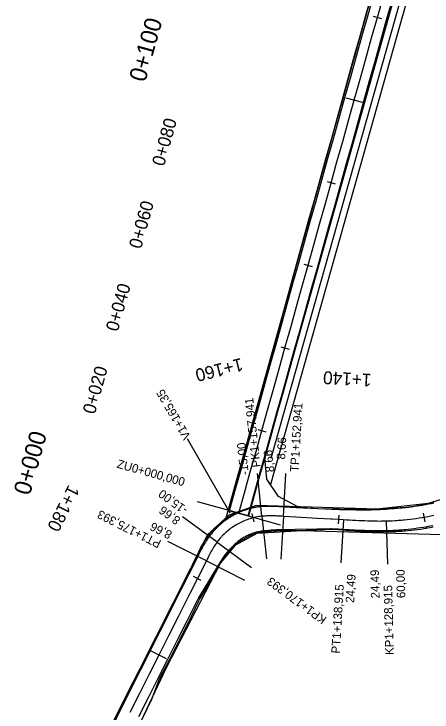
# Model space of a CAD drawing. Extents: x -636600 to -628587, y -1090963 to -1085869.
# Drawn here: x -636477.2 to -636379.7, y -1089355.2 to -1089192.5 of the extents above; entities that cross this region are included whole.
import ezdxf

# ---------------------------------------------------------------- set-up
doc = ezdxf.new("R2010")
doc.units = 0
for name, color, linetype in [('01_PARCELY_NÁVRH_PC', 7, 'Continuous'), ('06_ÚSES_IP_NAVRH', 7, 'Continuous'), ('HEKTOMETRY100', 7, 'Continuous'), ('HEKTOMETRY20', 7, 'Continuous'), ('HL_BODY', 7, 'Continuous'), ('POLOMERY', 7, 'Continuous'), ('situace_osa', 7, 'Continuous'), ('situace_těleso', 7, 'Continuous'), ('situace_vozovka', 7, 'Continuous'), ('VRCHOLY', 7, 'Continuous')]:
    doc.layers.add(name, color=color, linetype=linetype)

msp = doc.modelspace()

# ---------------------------------------------------------------- linework, layer by layer
at = {"layer": '01_PARCELY_NÁVRH_PC'}
for points in [[(-636294.66, -1088869.46), (-636346.97, -1089036), (-636349.06, -1089041.74), (-636383.1, -1089118.54), (-636386.75, -1089130.82), (-636388.85, -1089143.32), (-636389.72, -1089168.55), (-636391.8, -1089180.87), (-636427.77, -1089309.97), (-636427.03, -1089309.31), (-636420.66, -1089307.08), (-636411, -1089307.35), (-636415.44, -1089304.99), (-636418.19, -1089300.89), (-636418.69, -1089295.88), (-636386.27, -1089180.69), (-636384.38, -1089167.92), (-636383.85, -1089144.82), (-636381.65, -1089131.7), (-636377.41, -1089118.09), (-636348.69, -1089054.29), (-636342.67, -1089038.29), (-636309.79, -1088933.64)], [(-636046.08, -1089241.55), (-636052.43, -1089247.53), (-636058.45, -1089249.99), (-636076.1, -1089249.05), (-636101.19, -1089251.12), (-636119.94, -1089257.15), (-636149.51, -1089269.75), (-636164.92, -1089274.6), (-636179.23, -1089276.71), (-636313.1, -1089278.47), (-636321.43, -1089279.94), (-636333.47, -1089284.37), (-636357.37, -1089297.74), (-636369.17, -1089303.12), (-636380.56, -1089306.6), (-636392.47, -1089307.87), (-636420.66, -1089307.08), (-636427.03, -1089309.31), (-636432.06, -1089313.85), (-636464.01, -1089377.25)], [(-636460.78, -1089385.43), (-636441.55, -1089344.82), (-636428.99, -1089320.48), (-636425.4, -1089316.2), (-636420.46, -1089313.52), (-636409.93, -1089312.88), (-636377.42, -1089313.83), (-636327.88, -1089288.39), (-636313.39, -1089284.59), (-636167.72, -1089281.85), (-636134.7, -1089268.97), (-636128.42, -1089268.6), (-636109.99, -1089261.53), (-636103.49, -1089257.44), (-636084.71, -1089255.07), (-636059.86, -1089256.42), (-636051.66, -1089253.98), (-636046.06, -1089250.73)]]:
    msp.add_lwpolyline(points, dxfattribs=at)
msp.add_lwpolyline([(-636417.34, -1089302.16), (-636418.19, -1089300.89), (-636418.69, -1089295.88), (-636386.27, -1089180.69), (-636384.38, -1089167.92), (-636383.85, -1089144.82), (-636381.65, -1089131.7), (-636377.41, -1089118.09), (-636348.69, -1089054.29), (-636345.98, -1089047.08), (-636341.61, -1089043.99), (-636345.92, -1089055.43), (-636374.6, -1089119.16), (-636378.72, -1089132.4), (-636380.85, -1089145.1), (-636381.38, -1089168.18), (-636383.33, -1089181.32)], close=True, dxfattribs=at)
at = {"layer": '06_ÚSES_IP_NAVRH'}
msp.add_lwpolyline([(-636417.19, -1089296.02), (-636384.37, -1089179.87), (-636382.93, -1089167.53), (-636382.29, -1089144.62), (-636378.73, -1089126.88), (-636375.66, -1089118.07), (-636344.55, -1089047.77)], dxfattribs=at)
at = {"layer": 'HEKTOMETRY100'}
for points in [[(-636399.74, -1089212.03), (-636395.88, -1089213.11)], [(-636426.67, -1089308.34), (-636422.81, -1089309.41)], [(-636441.58, -1089342.81), (-636445.16, -1089341.01)]]:
    msp.add_lwpolyline(points, dxfattribs=at)
at = {"layer": 'HEKTOMETRY20'}
for points in [[(-636393.39, -1089193.04), (-636391.46, -1089193.58)], [(-636404.16, -1089231.56), (-636402.23, -1089232.1)], [(-636409.55, -1089250.82), (-636407.62, -1089251.36)], [(-636414.93, -1089270.08), (-636413.01, -1089270.62)], [(-636420.32, -1089289.34), (-636418.39, -1089289.88)], [(-636421.12, -1089310.89), (-636421.6, -1089308.95)], [(-636401.48, -1089311.34), (-636401.36, -1089309.34)], [(-636381.31, -1089310.83), (-636381.65, -1089308.86)], [(-636433.48, -1089324.49), (-636435.27, -1089323.59)]]:
    msp.add_lwpolyline(points, dxfattribs=at)
at = {"layer": 'HL_BODY'}
for points in [[(-636424.74, -1089308.87), (-636434.37, -1089306.18)], [(-636419.33, -1089309.56), (-636418.26, -1089319.5)], [(-636414.34, -1089309.58), (-636414.93, -1089319.56)], [(-636400.34, -1089310.4), (-636400.93, -1089320.39)], [(-636390.35, -1089310.72), (-636390.1, -1089320.71)], [(-636429.81, -1089315.6), (-636421.75, -1089321.51)], [(-636432.3, -1089319.93), (-636423.37, -1089324.42)]]:
    msp.add_lwpolyline(points, dxfattribs=at)
at = {"layer": 'POLOMERY'}
for points in [[(-636419.33, -1089309.56), (-636420.41, -1089299.62)], [(-636414.34, -1089309.58), (-636413.75, -1089299.59)], [(-636429.81, -1089315.6), (-636437.88, -1089309.68)], [(-636424.74, -1089308.87), (-636415.11, -1089311.57)], [(-636400.34, -1089310.4), (-636400.93, -1089320.39)], [(-636390.35, -1089310.72), (-636390.1, -1089320.71)], [(-636432.3, -1089319.93), (-636441.24, -1089315.43)]]:
    msp.add_lwpolyline(points, dxfattribs=at)
at = {"layer": 'situace_osa'}
for points in [[(-636424.74, -1089308.87), (-636423.39, -1089304.06), (-636422.05, -1089299.24), (-636420.7, -1089294.43), (-636419.35, -1089289.61), (-636418.01, -1089284.8), (-636416.66, -1089279.98), (-636415.31, -1089275.17), (-636413.97, -1089270.35), (-636412.62, -1089265.54), (-636411.28, -1089260.72), (-636409.93, -1089255.91), (-636408.58, -1089251.09), (-636407.24, -1089246.28), (-636405.89, -1089241.46), (-636404.54, -1089236.65), (-636403.2, -1089231.83), (-636401.85, -1089227.01), (-636400.5, -1089222.2), (-636399.16, -1089217.38), (-636397.81, -1089212.57), (-636396.46, -1089207.75), (-636395.12, -1089202.94), (-636393.77, -1089198.12), (-636392.42, -1089193.31), (-636391.08, -1089188.49)], [(-636379.28, -1089309.41), (-636379.97, -1089309.56), (-636380.65, -1089309.69), (-636381.34, -1089309.81), (-636381.48, -1089309.84), (-636382.02, -1089309.93), (-636382.71, -1089310.04), (-636383.4, -1089310.14), (-636384.09, -1089310.24), (-636384.78, -1089310.32), (-636385.48, -1089310.4), (-636386.17, -1089310.47), (-636386.44, -1089310.49), (-636386.86, -1089310.53), (-636387.56, -1089310.58), (-636387.93, -1089310.61), (-636388.26, -1089310.63), (-636388.95, -1089310.67), (-636389.65, -1089310.7), (-636390.35, -1089310.72), (-636391.06, -1089310.73), (-636391.43, -1089310.73), (-636391.77, -1089310.74), (-636392.49, -1089310.73), (-636393.2, -1089310.72), (-636393.92, -1089310.71), (-636394.63, -1089310.69), (-636395.34, -1089310.66), (-636396.06, -1089310.64), (-636396.43, -1089310.62), (-636396.77, -1089310.6), (-636397.49, -1089310.57), (-636398.2, -1089310.53), (-636398.91, -1089310.49), (-636399.62, -1089310.45), (-636400.34, -1089310.4), (-636401.42, -1089310.34), (-636402.97, -1089310.25), (-636403.24, -1089310.23), (-636406.41, -1089310.05), (-636411.4, -1089309.75), (-636414.34, -1089309.58), (-636414.7, -1089309.56), (-636415.05, -1089309.54), (-636415.41, -1089309.52), (-636415.77, -1089309.5), (-636416.12, -1089309.48), (-636416.4, -1089309.48), (-636416.48, -1089309.47), (-636416.84, -1089309.46), (-636417.19, -1089309.46), (-636417.55, -1089309.46), (-636417.91, -1089309.47), (-636418.22, -1089309.48), (-636418.26, -1089309.48), (-636418.62, -1089309.5), (-636418.98, -1089309.53), (-636419.33, -1089309.56), (-636419.69, -1089309.6), (-636420.04, -1089309.65), (-636420.39, -1089309.71), (-636420.74, -1089309.78), (-636421.09, -1089309.86), (-636421.36, -1089309.92), (-636421.43, -1089309.94), (-636421.78, -1089310.03), (-636422.12, -1089310.13), (-636422.46, -1089310.24), (-636422.79, -1089310.36), (-636423.12, -1089310.48), (-636423.46, -1089310.61), (-636423.78, -1089310.75), (-636424.11, -1089310.9), (-636424.43, -1089311.05), (-636424.74, -1089311.22), (-636425.05, -1089311.39), (-636425.36, -1089311.57), (-636425.67, -1089311.75), (-636425.92, -1089311.91), (-636425.97, -1089311.94), (-636426.26, -1089312.14), (-636426.55, -1089312.35), (-636426.84, -1089312.56), (-636427.12, -1089312.78), (-636427.39, -1089313.01), (-636427.66, -1089313.24), (-636427.92, -1089313.48), (-636428.18, -1089313.72), (-636428.43, -1089313.97), (-636428.68, -1089314.23), (-636428.77, -1089314.33), (-636428.92, -1089314.49), (-636429.15, -1089314.76), (-636429.38, -1089315.04), (-636429.58, -1089315.29), (-636429.6, -1089315.31), (-636429.81, -1089315.6), (-636430.02, -1089315.89), (-636430.22, -1089316.18), (-636430.42, -1089316.48), (-636430.61, -1089316.79), (-636430.79, -1089317.09), (-636430.97, -1089317.4), (-636431.15, -1089317.71), (-636431.32, -1089318.02), (-636431.49, -1089318.34), (-636431.66, -1089318.65), (-636431.82, -1089318.97), (-636431.98, -1089319.29), (-636432.13, -1089319.58), (-636432.14, -1089319.61), (-636432.3, -1089319.93), (-636434.38, -1089324.04), (-636436.13, -1089327.53), (-636436.62, -1089328.51), (-636438.87, -1089332.98), (-636441.12, -1089337.44), (-636443.37, -1089341.91), (-636445.62, -1089346.37), (-636447.87, -1089350.84), (-636450.11, -1089355.31)]]:
    msp.add_lwpolyline(points, dxfattribs=at)
at = {"layer": 'situace_těleso'}
for points in [[(-636388.66, -1089189.17), (-636390.05, -1089193.97), (-636391.44, -1089198.78), (-636392.82, -1089203.58), (-636394.21, -1089208.38), (-636395.59, -1089213.19), (-636396.94, -1089218), (-636398.28, -1089222.82), (-636399.63, -1089227.63), (-636400.98, -1089232.45), (-636402.33, -1089237.26), (-636403.68, -1089242.08), (-636405.02, -1089246.89), (-636406.39, -1089251.71), (-636407.72, -1089256.52), (-636409.06, -1089261.34), (-636410.39, -1089266.16), (-636411.73, -1089270.98), (-636413.05, -1089275.8), (-636414.41, -1089280.61), (-636415.78, -1089285.42), (-636417.12, -1089290.24), (-636418.46, -1089295.06), (-636419.8, -1089299.87), (-636421.15, -1089304.69), (-636422.5, -1089309.5), (-636422.57, -1089309.48), (-636424.74, -1089308.87), (-636426.91, -1089308.27), (-636427, -1089308.24), (-636425.66, -1089303.43), (-636424.31, -1089298.61), (-636422.98, -1089293.79), (-636421.64, -1089288.97), (-636420.27, -1089284.17), (-636418.98, -1089279.34), (-636417.72, -1089274.5), (-636416.42, -1089269.67), (-636415.1, -1089264.84), (-636413.78, -1089260.02), (-636412.46, -1089255.2), (-636411.14, -1089250.37), (-636409.82, -1089245.55), (-636408.45, -1089240.74), (-636407.11, -1089235.93), (-636405.76, -1089231.11), (-636404.42, -1089226.3), (-636403.08, -1089221.48), (-636401.73, -1089216.66), (-636400.39, -1089211.85), (-636399.08, -1089207.02), (-636397.72, -1089202.21), (-636396.36, -1089197.4), (-636395, -1089192.59), (-636393.64, -1089187.78)], [(-636454.6, -1089358.65), (-636452.37, -1089354.17), (-636450.1, -1089349.71), (-636447.82, -1089345.26), (-636445.54, -1089340.82), (-636443.25, -1089336.37), (-636440.97, -1089331.92), (-636438.73, -1089327.45), (-636438.25, -1089326.47), (-636436.55, -1089322.95), (-636434.54, -1089318.8), (-636434.38, -1089318.48), (-636434.37, -1089318.45), (-636434.22, -1089318.15), (-636434.06, -1089317.82), (-636433.89, -1089317.49), (-636433.72, -1089317.15), (-636433.55, -1089316.82), (-636433.36, -1089316.48), (-636433.18, -1089316.14), (-636432.98, -1089315.79), (-636432.78, -1089315.45), (-636432.56, -1089315.11), (-636432.34, -1089314.77), (-636432.11, -1089314.43), (-636431.87, -1089314.09), (-636431.61, -1089313.76), (-636431.59, -1089313.73), (-636431.35, -1089313.44), (-636431.08, -1089313.12), (-636430.81, -1089312.81), (-636430.63, -1089312.62), (-636430.52, -1089312.51), (-636430.23, -1089312.21), (-636429.93, -1089311.93), (-636429.62, -1089311.65), (-636429.31, -1089311.38), (-636428.99, -1089311.11), (-636428.66, -1089310.86), (-636428.33, -1089310.61), (-636427.99, -1089310.37), (-636427.65, -1089310.13), (-636427.31, -1089309.9), (-636427.25, -1089309.87), (-636426.96, -1089309.68), (-636426.6, -1089309.47), (-636426.24, -1089309.27), (-636425.88, -1089309.08), (-636425.51, -1089308.89), (-636425.13, -1089308.72), (-636424.75, -1089308.55), (-636424.37, -1089308.39), (-636423.99, -1089308.25), (-636423.6, -1089308.11), (-636423.21, -1089307.98), (-636422.81, -1089307.86), (-636422.42, -1089307.75), (-636422.02, -1089307.65), (-636421.93, -1089307.63), (-636421.61, -1089307.56), (-636421.21, -1089307.48), (-636420.81, -1089307.41), (-636420.4, -1089307.35), (-636419.99, -1089307.29), (-636419.58, -1089307.25), (-636419.17, -1089307.22), (-636418.77, -1089307.2), (-636418.37, -1089307.18), (-636418.32, -1089307.18), (-636417.97, -1089307.18), (-636417.57, -1089307.18), (-636417.18, -1089307.18), (-636416.8, -1089307.19), (-636416.41, -1089307.2), (-636416.33, -1089307.21), (-636416.04, -1089307.22), (-636415.66, -1089307.24), (-636415.29, -1089307.26), (-636414.93, -1089307.28), (-636414.56, -1089307.3), (-636414.21, -1089307.33), (-636411.27, -1089307.49), (-636406.28, -1089307.74), (-636403.1, -1089307.84), (-636402.83, -1089307.86), (-636401.27, -1089307.86), (-636400.19, -1089307.87), (-636399.47, -1089307.88), (-636398.76, -1089307.89), (-636398.05, -1089307.9), (-636397.35, -1089307.91), (-636396.64, -1089307.91), (-636396.3, -1089307.91), (-636395.94, -1089307.91), (-636395.24, -1089307.91), (-636394.54, -1089307.91), (-636393.85, -1089307.9), (-636393.16, -1089307.89), (-636392.47, -1089307.87), (-636391.78, -1089307.85), (-636391.45, -1089307.84), (-636391.1, -1089307.82), (-636390.42, -1089307.78), (-636389.75, -1089307.74), (-636389.09, -1089307.69), (-636388.43, -1089307.63), (-636388.12, -1089307.6), (-636387.77, -1089307.58), (-636387.11, -1089307.54), (-636386.71, -1089307.51), (-636386.45, -1089307.49), (-636385.79, -1089307.43), (-636385.13, -1089307.36), (-636384.48, -1089307.27), (-636383.82, -1089307.18), (-636383.16, -1089307.08), (-636382.51, -1089306.97), (-636382, -1089306.88), (-636381.86, -1089306.86), (-636381.21, -1089306.73), (-636380.56, -1089306.6), (-636379.91, -1089306.47), (-636379.27, -1089306.32)], [(-636379.45, -1089312.1), (-636380.17, -1089312.24), (-636380.88, -1089312.37), (-636381.04, -1089312.4), (-636381.6, -1089312.49), (-636382.32, -1089312.61), (-636383.04, -1089312.71), (-636383.76, -1089312.81), (-636384.48, -1089312.89), (-636385.21, -1089312.96), (-636385.93, -1089313.02), (-636386.21, -1089313.04), (-636386.65, -1089313.07), (-636387.38, -1089313.12), (-636387.76, -1089313.14), (-636388.11, -1089313.16), (-636388.83, -1089313.19), (-636389.56, -1089313.21), (-636390.28, -1089313.22), (-636391.03, -1089313.23), (-636391.41, -1089313.22), (-636391.77, -1089313.22), (-636392.51, -1089313.21), (-636393.24, -1089313.19), (-636393.98, -1089313.17), (-636394.71, -1089313.14), (-636395.44, -1089313.11), (-636396.17, -1089313.08), (-636396.54, -1089313.06), (-636396.89, -1089313.04), (-636397.61, -1089313), (-636398.33, -1089312.96), (-636399.05, -1089312.92), (-636399.77, -1089312.87), (-636400.48, -1089312.82), (-636401.56, -1089312.75), (-636403.11, -1089312.65), (-636403.39, -1089312.64), (-636406.57, -1089312.78), (-636411.59, -1089312.93), (-636414.54, -1089312.97), (-636414.89, -1089312.98), (-636415.24, -1089312.98), (-636415.59, -1089312.99), (-636415.92, -1089313), (-636416.26, -1089313.01), (-636416.5, -1089313.03), (-636416.58, -1089313.03), (-636416.9, -1089313.05), (-636417.21, -1089313.07), (-636417.51, -1089313.1), (-636417.81, -1089313.14), (-636418.07, -1089313.17), (-636418.1, -1089313.17), (-636418.39, -1089313.19), (-636418.66, -1089313.21), (-636418.94, -1089313.23), (-636419.2, -1089313.27), (-636419.47, -1089313.31), (-636419.73, -1089313.35), (-636419.99, -1089313.41), (-636420.25, -1089313.47), (-636420.46, -1089313.52), (-636420.51, -1089313.53), (-636420.77, -1089313.61), (-636421.03, -1089313.68), (-636421.28, -1089313.77), (-636421.53, -1089313.86), (-636421.78, -1089313.96), (-636422.03, -1089314.07), (-636422.27, -1089314.18), (-636422.51, -1089314.3), (-636422.74, -1089314.42), (-636422.98, -1089314.55), (-636423.21, -1089314.69), (-636423.44, -1089314.82), (-636423.67, -1089314.95), (-636423.86, -1089315.06), (-636423.9, -1089315.08), (-636424.13, -1089315.23), (-636424.35, -1089315.37), (-636424.57, -1089315.53), (-636424.78, -1089315.69), (-636424.99, -1089315.85), (-636425.2, -1089316.02), (-636425.4, -1089316.2), (-636425.6, -1089316.38), (-636425.79, -1089316.56), (-636425.98, -1089316.75), (-636426.06, -1089316.82), (-636426.19, -1089316.93), (-636426.39, -1089317.11), (-636426.59, -1089317.29), (-636426.77, -1089317.46), (-636426.79, -1089317.48), (-636426.98, -1089317.68), (-636427.17, -1089317.89), (-636427.35, -1089318.1), (-636427.54, -1089318.33), (-636427.72, -1089318.56), (-636427.9, -1089318.81), (-636428.08, -1089319.06), (-636428.26, -1089319.32), (-636428.43, -1089319.59), (-636428.61, -1089319.87), (-636428.79, -1089320.15), (-636428.96, -1089320.44), (-636429.14, -1089320.73), (-636429.3, -1089321), (-636429.32, -1089321.03), (-636429.5, -1089321.34), (-636431.83, -1089325.33), (-636433.81, -1089328.7), (-636434.27, -1089329.69), (-636436.43, -1089334.21), (-636438.68, -1089338.67), (-636440.98, -1089343.11), (-636443.29, -1089347.54), (-636445.08, -1089352.24), (-636447.28, -1089356.73)]]:
    msp.add_lwpolyline(points, dxfattribs=at)
at = {"layer": 'situace_vozovka'}
for points in [[(-636426.91, -1089308.27), (-636425.56, -1089303.45), (-636424.21, -1089298.64), (-636422.87, -1089293.82), (-636421.52, -1089289.01), (-636420.17, -1089284.19), (-636418.83, -1089279.38), (-636417.48, -1089274.56), (-636416.13, -1089269.75), (-636414.79, -1089264.93), (-636413.44, -1089260.12), (-636412.1, -1089255.3), (-636410.75, -1089250.49), (-636409.4, -1089245.67), (-636408.06, -1089240.85), (-636406.71, -1089236.04), (-636405.36, -1089231.22), (-636404.02, -1089226.41), (-636402.67, -1089221.59), (-636401.32, -1089216.78), (-636399.98, -1089211.96), (-636398.63, -1089207.15), (-636397.28, -1089202.33), (-636395.94, -1089197.52), (-636394.59, -1089192.7), (-636393.25, -1089187.89)], [(-636422.57, -1089309.48), (-636421.23, -1089304.67), (-636419.88, -1089299.85), (-636418.53, -1089295.03), (-636417.19, -1089290.22), (-636415.84, -1089285.4), (-636414.49, -1089280.59), (-636413.15, -1089275.77), (-636411.8, -1089270.96), (-636410.45, -1089266.14), (-636409.11, -1089261.33), (-636407.76, -1089256.51), (-636406.42, -1089251.7), (-636405.07, -1089246.88), (-636403.72, -1089242.07), (-636402.38, -1089237.25), (-636401.03, -1089232.44), (-636399.68, -1089227.62), (-636398.34, -1089222.81), (-636396.99, -1089217.99), (-636395.64, -1089213.17), (-636394.3, -1089208.36), (-636392.95, -1089203.54), (-636391.6, -1089198.73), (-636390.26, -1089193.91), (-636388.91, -1089189.1)], [(-636379.23, -1089306.48), (-636379.88, -1089306.63), (-636380.53, -1089306.76), (-636381.18, -1089306.89), (-636381.83, -1089307.01), (-636381.97, -1089307.03), (-636382.49, -1089307.12), (-636383.14, -1089307.22), (-636383.8, -1089307.32), (-636384.46, -1089307.41), (-636385.12, -1089307.49), (-636385.78, -1089307.57), (-636386.44, -1089307.63), (-636386.69, -1089307.66), (-636387.1, -1089307.69), (-636387.76, -1089307.74), (-636388.11, -1089307.77), (-636388.42, -1089307.8), (-636389.09, -1089307.86), (-636389.75, -1089307.92), (-636390.41, -1089307.96), (-636391.09, -1089308.01), (-636391.45, -1089308.02), (-636391.78, -1089308.04), (-636392.47, -1089308.07), (-636393.16, -1089308.09), (-636393.85, -1089308.1), (-636394.55, -1089308.11), (-636395.25, -1089308.11), (-636395.95, -1089308.11), (-636396.31, -1089308.11), (-636396.65, -1089308.11), (-636397.36, -1089308.1), (-636398.06, -1089308.09), (-636398.77, -1089308.08), (-636399.48, -1089308.07), (-636400.2, -1089308.05), (-636401.28, -1089308.03), (-636402.84, -1089308), (-636403.11, -1089307.99), (-636406.28, -1089307.8), (-636411.27, -1089307.5), (-636414.21, -1089307.33), (-636414.56, -1089307.31), (-636414.93, -1089307.29), (-636415.29, -1089307.27), (-636415.66, -1089307.25), (-636416.04, -1089307.24), (-636416.33, -1089307.23), (-636416.42, -1089307.22), (-636416.8, -1089307.21), (-636417.18, -1089307.21), (-636417.57, -1089307.21), (-636417.97, -1089307.22), (-636418.32, -1089307.23), (-636418.36, -1089307.23), (-636418.76, -1089307.25), (-636419.17, -1089307.28), (-636419.57, -1089307.32), (-636419.98, -1089307.37), (-636420.39, -1089307.43), (-636420.79, -1089307.5), (-636421.19, -1089307.58), (-636421.59, -1089307.66), (-636421.9, -1089307.74), (-636421.99, -1089307.76), (-636422.38, -1089307.86), (-636422.78, -1089307.98), (-636423.17, -1089308.1), (-636423.55, -1089308.24), (-636423.94, -1089308.38), (-636424.32, -1089308.53), (-636424.69, -1089308.69), (-636425.06, -1089308.86), (-636425.43, -1089309.04), (-636425.8, -1089309.23), (-636426.15, -1089309.43), (-636426.51, -1089309.63), (-636426.86, -1089309.84), (-636427.15, -1089310.03), (-636427.2, -1089310.06), (-636427.54, -1089310.29), (-636427.88, -1089310.53), (-636428.2, -1089310.77), (-636428.53, -1089311.03), (-636428.84, -1089311.29), (-636429.15, -1089311.55), (-636429.45, -1089311.83), (-636429.75, -1089312.11), (-636430.04, -1089312.4), (-636430.32, -1089312.69), (-636430.43, -1089312.81), (-636430.6, -1089313), (-636430.87, -1089313.3), (-636431.13, -1089313.62), (-636431.36, -1089313.91), (-636431.38, -1089313.94), (-636431.63, -1089314.27), (-636431.87, -1089314.6), (-636432.1, -1089314.93), (-636432.31, -1089315.27), (-636432.53, -1089315.61), (-636432.73, -1089315.94), (-636432.93, -1089316.28), (-636433.12, -1089316.62), (-636433.3, -1089316.95), (-636433.48, -1089317.28), (-636433.65, -1089317.62), (-636433.82, -1089317.95), (-636433.99, -1089318.27), (-636434.14, -1089318.56), (-636434.15, -1089318.6), (-636434.31, -1089318.92), (-636436.39, -1089323.03), (-636438.14, -1089326.52), (-636438.63, -1089327.5), (-636440.88, -1089331.96), (-636443.13, -1089336.43), (-636445.38, -1089340.9), (-636447.63, -1089345.36), (-636449.88, -1089349.83), (-636452.12, -1089354.29), (-636454.37, -1089358.76)], [(-636379.52, -1089311.76), (-636380.23, -1089311.9), (-636380.94, -1089312.03), (-636381.09, -1089312.06), (-636381.66, -1089312.15), (-636382.37, -1089312.27), (-636383.09, -1089312.37), (-636383.8, -1089312.47), (-636384.52, -1089312.56), (-636385.24, -1089312.64), (-636385.96, -1089312.71), (-636386.24, -1089312.74), (-636386.68, -1089312.77), (-636387.4, -1089312.83), (-636387.78, -1089312.85), (-636388.12, -1089312.88), (-636388.85, -1089312.91), (-636389.57, -1089312.94), (-636390.29, -1089312.97), (-636391.03, -1089312.98), (-636391.41, -1089312.98), (-636391.77, -1089312.99), (-636392.51, -1089312.98), (-636393.24, -1089312.97), (-636393.97, -1089312.96), (-636394.7, -1089312.94), (-636395.43, -1089312.91), (-636396.16, -1089312.88), (-636396.53, -1089312.87), (-636396.88, -1089312.85), (-636397.6, -1089312.81), (-636398.32, -1089312.77), (-636399.04, -1089312.73), (-636399.76, -1089312.69), (-636400.47, -1089312.65), (-636401.55, -1089312.59), (-636403.1, -1089312.5), (-636403.38, -1089312.48), (-636406.56, -1089312.55), (-636411.57, -1089312.65), (-636414.52, -1089312.71), (-636414.88, -1089312.72), (-636415.23, -1089312.73), (-636415.57, -1089312.74), (-636415.91, -1089312.75), (-636416.25, -1089312.76), (-636416.5, -1089312.78), (-636416.57, -1089312.78), (-636416.89, -1089312.8), (-636417.21, -1089312.83), (-636417.52, -1089312.86), (-636417.82, -1089312.89), (-636418.08, -1089312.93), (-636418.11, -1089312.93), (-636418.4, -1089312.94), (-636418.69, -1089312.96), (-636418.96, -1089312.99), (-636419.23, -1089313.02), (-636419.51, -1089313.06), (-636419.78, -1089313.11), (-636420.04, -1089313.16), (-636420.31, -1089313.22), (-636420.52, -1089313.27), (-636420.58, -1089313.28), (-636420.84, -1089313.35), (-636421.11, -1089313.43), (-636421.37, -1089313.51), (-636421.63, -1089313.6), (-636421.88, -1089313.7), (-636422.14, -1089313.8), (-636422.39, -1089313.91), (-636422.64, -1089314.02), (-636422.88, -1089314.14), (-636423.13, -1089314.27), (-636423.37, -1089314.4), (-636423.61, -1089314.53), (-636423.84, -1089314.68), (-636424.03, -1089314.8), (-636424.07, -1089314.82), (-636424.3, -1089314.98), (-636424.52, -1089315.14), (-636424.74, -1089315.3), (-636424.96, -1089315.47), (-636425.17, -1089315.64), (-636425.37, -1089315.82), (-636425.58, -1089316.01), (-636425.78, -1089316.2), (-636425.97, -1089316.39), (-636426.16, -1089316.59), (-636426.23, -1089316.66), (-636426.36, -1089316.78), (-636426.56, -1089316.97), (-636426.76, -1089317.16), (-636426.93, -1089317.34), (-636426.95, -1089317.36), (-636427.14, -1089317.56), (-636427.32, -1089317.78), (-636427.51, -1089318), (-636427.69, -1089318.23), (-636427.88, -1089318.47), (-636428.06, -1089318.71), (-636428.24, -1089318.97), (-636428.42, -1089319.23), (-636428.6, -1089319.5), (-636428.78, -1089319.77), (-636428.96, -1089320.06), (-636429.14, -1089320.35), (-636429.32, -1089320.64), (-636429.49, -1089320.91), (-636429.51, -1089320.94), (-636429.69, -1089321.24), (-636432.09, -1089325.19), (-636434.12, -1089328.54), (-636434.61, -1089329.52), (-636436.86, -1089333.99), (-636439.11, -1089338.45), (-636441.36, -1089342.92), (-636443.61, -1089347.39), (-636445.86, -1089351.85), (-636448.1, -1089356.32)]]:
    msp.add_lwpolyline(points, dxfattribs=at)
at = {"layer": 'VRCHOLY'}
msp.add_lwpolyline([(-636426.73, -1089308.85), (-636436.71, -1089291.52)], dxfattribs=at)

# ---------------------------------------------------------------- texts
at = {"layer": 'HEKTOMETRY100'}
for s, p in [('0+100', (-636446.54, -1089208.58)), ('0+000', (-636473.46, -1089304.88))]:
    msp.add_text(s, height=4, rotation=74.3779, dxfattribs=at).set_placement(p)
at = {"layer": 'HEKTOMETRY20'}
for s, rotation, p in [('0+080', 74.3779, (-636442.15, -1089228.16)), ('0+060', 74.3779, (-636447.53, -1089247.42)), ('0+040', 74.3779, (-636452.92, -1089266.68)), ('1+160', 194.0324, (-636424.18, -1089272.64)), ('0+020', 74.3779, (-636458.3, -1089285.95)), ('1+140', 176.6181, (-636393.73, -1089276.4)), ('1+180', 243.2782, (-636464.4, -1089302.04))]:
    msp.add_text(s, height=3, rotation=rotation, dxfattribs=at).set_placement(p)
at = {"layer": 'HL_BODY'}
for s, rotation, p in [('PK1+157,941', 96.1674, (-636419.64, -1089298.05)), ('TP1+152,941', 86.6181, (-636410.81, -1089299.29)), ('ZU0+000,000', 344.3779, (-636453.31, -1089298.21)), ('PT1+175,393', 153.2782, (-636442.63, -1089315.29)), ('KP1+170,393', 143.729, (-636404.08, -1089333.24)), ('PT1+138,915', 86.6181, (-636401.18, -1089341.59)), ('KP1+128,915', 91.3928, (-636388.59, -1089341.86))]:
    msp.add_text(s, height=2, rotation=rotation, dxfattribs=at).set_placement(p)
at = {"layer": 'POLOMERY'}
for s, rotation, p in [('-15,00', 96.1674, (-636422.4, -1089299.83)), ('8,66', 86.6181, (-636413.95, -1089296.38)), ('8,66', 96.1674, (-636416.43, -1089299.19)), ('-15,00', 143.729, (-636436.4, -1089307.67)), ('8,66', 143.729, (-636438.17, -1089310.09)), ('8,66', 153.2782, (-636440.11, -1089313.2)), ('24,49', 86.6181, (-636397.86, -1089329.79)), ('24,49', 91.3928, (-636391.91, -1089328.67)), ('60,00', 91.3928, (-636385.91, -1089328.61))]:
    msp.add_text(s, height=2, rotation=rotation, dxfattribs=at).set_placement(p)
at = {"layer": 'VRCHOLY'}
msp.add_text('V1+165,35', height=2, rotation=119.9482, dxfattribs=at).set_placement((-636435.84, -1089291.02))

doc.saveas('drawing.dxf')
